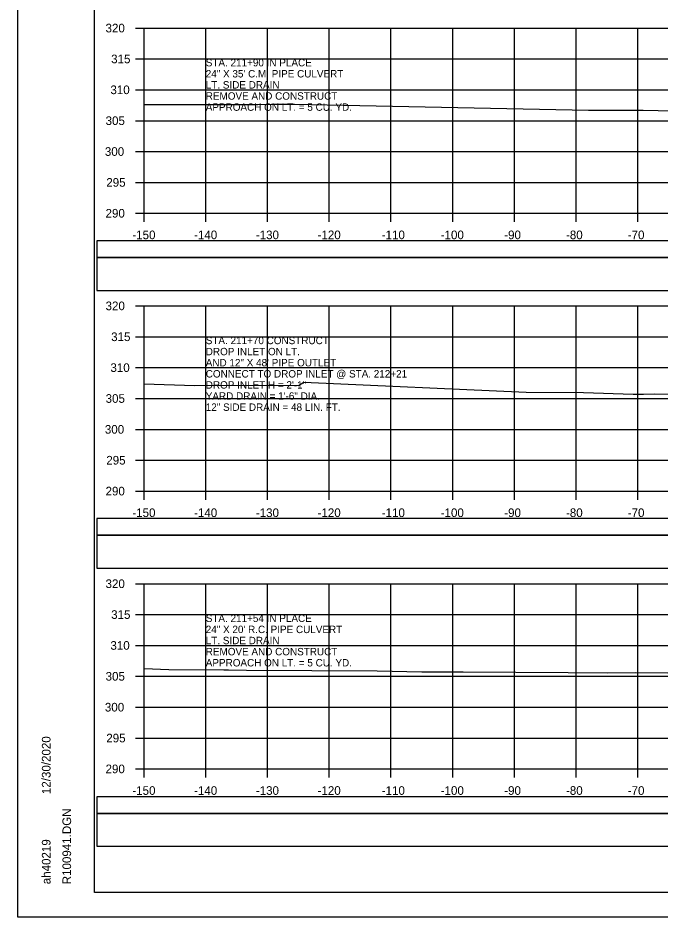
# Model space of a CAD drawing. Extents: x 1370538 to 1372872, y 376220 to 381127.
# Drawn here: x 1370538.2 to 1370642.2, y 379481.3 to 379626.9 of the extents above; entities that cross this region are included whole.
import ezdxf

# ---------------------------------------------------------------- set-up
doc = ezdxf.new("R2010")
doc.units = 0
for name, color, linetype in [('R_Border Notes', 7, 'Continuous'), ('R_Border PE', 7, 'Continuous'), ('R_Border Prem', 7, 'Continuous'), ('R_Dimension', 7, 'Continuous'), ('R_Grid', 7, 'Continuous'), ('R_No Plot', 7, 'Continuous'), ('R_Water Annot', 7, 'Continuous'), ('T_Detection Zones', 7, 'Continuous')]:
    doc.layers.add(name, color=color, linetype=linetype)

msp = doc.modelspace()

# ---------------------------------------------------------------- linework, layer by layer
at = {"layer": 'R_Border Notes'}
for p, q in [((1370550.61, 379485.29), (1370550.61, 379690.75)), ((1370550.61, 379485.29), (1370550.61, 379485.29)), ((1370866.79, 379485.29), (1370550.61, 379485.29))]:
    msp.add_line(p, q, dxfattribs=at)
at = {"layer": 'R_Border Prem'}
for p, q in [((1370557.21, 379625.29), (1370558.61, 379625.29)), ((1370558.61, 379595.29), (1370558.61, 379625.29)), ((1370557.21, 379620.29), (1370558.61, 379620.29)), ((1370557.21, 379615.29), (1370558.61, 379615.29)), ((1370557.21, 379610.29), (1370558.61, 379610.29)), ((1370557.21, 379605.29), (1370558.61, 379605.29)), ((1370557.21, 379600.29), (1370558.61, 379600.29)), ((1370557.21, 379595.29), (1370558.61, 379595.29)), ((1370558.61, 379595.29), (1370858.61, 379595.29)), ((1370558.61, 379593.89), (1370558.61, 379595.29)), ((1370568.61, 379593.89), (1370568.61, 379595.29)), ((1370578.61, 379593.89), (1370578.61, 379595.29)), ((1370588.61, 379593.89), (1370588.61, 379595.29)), ((1370598.61, 379593.89), (1370598.61, 379595.29)), ((1370608.61, 379593.89), (1370608.61, 379595.29)), ((1370618.61, 379593.89), (1370618.61, 379595.29)), ((1370628.61, 379593.89), (1370628.61, 379595.29)), ((1370638.61, 379593.89), (1370638.61, 379595.29)), ((1370557.21, 379580.29), (1370558.61, 379580.29)), ((1370558.61, 379550.29), (1370558.61, 379580.29)), ((1370557.21, 379575.29), (1370558.61, 379575.29)), ((1370557.21, 379570.29), (1370558.61, 379570.29)), ((1370557.21, 379565.29), (1370558.61, 379565.29)), ((1370557.21, 379560.29), (1370558.61, 379560.29)), ((1370557.21, 379555.29), (1370558.61, 379555.29)), ((1370557.21, 379550.29), (1370558.61, 379550.29)), ((1370558.61, 379550.29), (1370858.61, 379550.29)), ((1370558.61, 379548.89), (1370558.61, 379550.29)), ((1370568.61, 379548.89), (1370568.61, 379550.29)), ((1370578.61, 379548.89), (1370578.61, 379550.29)), ((1370588.61, 379548.89), (1370588.61, 379550.29)), ((1370598.61, 379548.89), (1370598.61, 379550.29)), ((1370608.61, 379548.89), (1370608.61, 379550.29)), ((1370618.61, 379548.89), (1370618.61, 379550.29)), ((1370628.61, 379548.89), (1370628.61, 379550.29)), ((1370638.61, 379548.89), (1370638.61, 379550.29)), ((1370557.21, 379535.29), (1370558.61, 379535.29)), ((1370558.61, 379505.29), (1370558.61, 379535.29)), ((1370557.21, 379530.29), (1370558.61, 379530.29)), ((1370557.21, 379525.29), (1370558.61, 379525.29)), ((1370557.21, 379520.29), (1370558.61, 379520.29)), ((1370557.21, 379515.29), (1370558.61, 379515.29)), ((1370557.21, 379510.29), (1370558.61, 379510.29)), ((1370557.21, 379505.29), (1370558.61, 379505.29)), ((1370558.61, 379505.29), (1370858.61, 379505.29)), ((1370558.61, 379503.89), (1370558.61, 379505.29)), ((1370568.61, 379503.89), (1370568.61, 379505.29)), ((1370578.61, 379503.89), (1370578.61, 379505.29)), ((1370588.61, 379503.89), (1370588.61, 379505.29)), ((1370598.61, 379503.89), (1370598.61, 379505.29)), ((1370608.61, 379503.89), (1370608.61, 379505.29)), ((1370618.61, 379503.89), (1370618.61, 379505.29)), ((1370628.61, 379503.89), (1370628.61, 379505.29)), ((1370638.61, 379503.89), (1370638.61, 379505.29))]:
    msp.add_line(p, q, dxfattribs=at)
at = {"layer": 'R_Dimension'}
for points in [[(1370558.61, 379612.93), (1370562.35, 379612.93), (1370577.03, 379612.92), (1370579.23, 379612.94), (1370582.96, 379612.97), (1370630.59, 379612.01), (1370639.45, 379611.98), (1370649.12, 379611.8)], [(1370558.61, 379567.66), (1370566.81, 379567.41), (1370579.26, 379567.46), (1370583.64, 379567.38), (1370584.47, 379567.94), (1370620.5, 379566.31), (1370629.76, 379566.26), (1370637.82, 379566.01), (1370639.48, 379566), (1370641.23, 379566.06), (1370647.11, 379565.98)], [(1370558.61, 379521.55), (1370562.64, 379521.41), (1370571.56, 379521.34), (1370572.28, 379521.33), (1370575.2, 379521.3), (1370596.36, 379521.2), (1370603.59, 379521.04), (1370610.3, 379521), (1370618.83, 379520.95), (1370627.31, 379520.9), (1370633.7, 379520.86), (1370638.13, 379520.89), (1370643.42, 379520.88)]]:
    msp.add_lwpolyline(points, dxfattribs=at)
at = {"layer": 'R_Grid'}
for p, q in [((1370558.61, 379625.29), (1370858.61, 379625.29)), ((1370558.61, 379595.29), (1370558.61, 379625.29)), ((1370558.61, 379625.29), (1370858.61, 379625.29)), ((1370558.61, 379595.29), (1370558.61, 379625.29)), ((1370568.61, 379595.29), (1370568.61, 379625.29)), ((1370568.61, 379595.29), (1370568.61, 379625.29)), ((1370578.61, 379595.29), (1370578.61, 379625.29)), ((1370578.61, 379595.29), (1370578.61, 379625.29)), ((1370588.61, 379595.29), (1370588.61, 379625.29)), ((1370588.61, 379595.29), (1370588.61, 379625.29)), ((1370598.61, 379595.29), (1370598.61, 379625.29)), ((1370598.61, 379595.29), (1370598.61, 379625.29)), ((1370608.61, 379595.29), (1370608.61, 379625.29)), ((1370608.61, 379595.29), (1370608.61, 379625.29)), ((1370618.61, 379595.29), (1370618.61, 379625.29)), ((1370618.61, 379595.29), (1370618.61, 379625.29)), ((1370628.61, 379595.29), (1370628.61, 379625.29)), ((1370628.61, 379595.29), (1370628.61, 379625.29)), ((1370638.61, 379595.29), (1370638.61, 379625.29)), ((1370638.61, 379595.29), (1370638.61, 379625.29)), ((1370558.61, 379620.29), (1370858.61, 379620.29)), ((1370558.61, 379620.29), (1370858.61, 379620.29)), ((1370558.61, 379615.29), (1370858.61, 379615.29)), ((1370558.61, 379615.29), (1370858.61, 379615.29)), ((1370558.61, 379610.29), (1370858.61, 379610.29)), ((1370558.61, 379610.29), (1370858.61, 379610.29)), ((1370558.61, 379605.29), (1370858.61, 379605.29)), ((1370558.61, 379605.29), (1370858.61, 379605.29)), ((1370558.61, 379600.29), (1370858.61, 379600.29)), ((1370558.61, 379600.29), (1370858.61, 379600.29)), ((1370558.61, 379595.29), (1370858.61, 379595.29)), ((1370558.61, 379595.29), (1370858.61, 379595.29)), ((1370558.61, 379580.29), (1370858.61, 379580.29)), ((1370558.61, 379550.29), (1370558.61, 379580.29)), ((1370558.61, 379580.29), (1370858.61, 379580.29)), ((1370558.61, 379550.29), (1370558.61, 379580.29)), ((1370568.61, 379550.29), (1370568.61, 379580.29)), ((1370568.61, 379550.29), (1370568.61, 379580.29)), ((1370578.61, 379550.29), (1370578.61, 379580.29)), ((1370578.61, 379550.29), (1370578.61, 379580.29)), ((1370588.61, 379550.29), (1370588.61, 379580.29)), ((1370588.61, 379550.29), (1370588.61, 379580.29)), ((1370598.61, 379550.29), (1370598.61, 379580.29)), ((1370598.61, 379550.29), (1370598.61, 379580.29)), ((1370608.61, 379550.29), (1370608.61, 379580.29)), ((1370608.61, 379550.29), (1370608.61, 379580.29)), ((1370618.61, 379550.29), (1370618.61, 379580.29)), ((1370618.61, 379550.29), (1370618.61, 379580.29)), ((1370628.61, 379550.29), (1370628.61, 379580.29)), ((1370628.61, 379550.29), (1370628.61, 379580.29)), ((1370638.61, 379550.29), (1370638.61, 379580.29)), ((1370638.61, 379550.29), (1370638.61, 379580.29)), ((1370558.61, 379575.29), (1370858.61, 379575.29)), ((1370558.61, 379575.29), (1370858.61, 379575.29)), ((1370558.61, 379570.29), (1370858.61, 379570.29)), ((1370558.61, 379570.29), (1370858.61, 379570.29)), ((1370558.61, 379565.29), (1370858.61, 379565.29)), ((1370558.61, 379565.29), (1370858.61, 379565.29)), ((1370558.61, 379560.29), (1370858.61, 379560.29)), ((1370558.61, 379560.29), (1370858.61, 379560.29)), ((1370558.61, 379555.29), (1370858.61, 379555.29)), ((1370558.61, 379555.29), (1370858.61, 379555.29)), ((1370558.61, 379550.29), (1370858.61, 379550.29)), ((1370558.61, 379550.29), (1370858.61, 379550.29)), ((1370558.61, 379535.29), (1370858.61, 379535.29)), ((1370558.61, 379505.29), (1370558.61, 379535.29)), ((1370558.61, 379535.29), (1370858.61, 379535.29)), ((1370558.61, 379505.29), (1370558.61, 379535.29)), ((1370568.61, 379505.29), (1370568.61, 379535.29)), ((1370568.61, 379505.29), (1370568.61, 379535.29)), ((1370578.61, 379505.29), (1370578.61, 379535.29)), ((1370578.61, 379505.29), (1370578.61, 379535.29)), ((1370588.61, 379505.29), (1370588.61, 379535.29)), ((1370588.61, 379505.29), (1370588.61, 379535.29)), ((1370598.61, 379505.29), (1370598.61, 379535.29)), ((1370598.61, 379505.29), (1370598.61, 379535.29)), ((1370608.61, 379505.29), (1370608.61, 379535.29)), ((1370608.61, 379505.29), (1370608.61, 379535.29)), ((1370618.61, 379505.29), (1370618.61, 379535.29)), ((1370618.61, 379505.29), (1370618.61, 379535.29)), ((1370628.61, 379505.29), (1370628.61, 379535.29)), ((1370628.61, 379505.29), (1370628.61, 379535.29)), ((1370638.61, 379505.29), (1370638.61, 379535.29)), ((1370638.61, 379505.29), (1370638.61, 379535.29)), ((1370558.61, 379530.29), (1370858.61, 379530.29)), ((1370558.61, 379530.29), (1370858.61, 379530.29)), ((1370558.61, 379525.29), (1370858.61, 379525.29)), ((1370558.61, 379525.29), (1370858.61, 379525.29)), ((1370558.61, 379520.29), (1370858.61, 379520.29)), ((1370558.61, 379520.29), (1370858.61, 379520.29)), ((1370558.61, 379515.29), (1370858.61, 379515.29)), ((1370558.61, 379515.29), (1370858.61, 379515.29)), ((1370558.61, 379510.29), (1370858.61, 379510.29)), ((1370558.61, 379510.29), (1370858.61, 379510.29)), ((1370558.61, 379505.29), (1370858.61, 379505.29)), ((1370558.61, 379505.29), (1370858.61, 379505.29))]:
    msp.add_line(p, q, dxfattribs=at)
at = {"layer": 'R_No Plot'}
msp.add_line((1370538.21, 379481.31), (1370871.54, 379481.31), dxfattribs=at)
for points in [[(1370538.2, 379694.64), (1370871.54, 379694.64), (1370871.54, 379481.3), (1370538.2, 379481.3)], [(1370784.53, 379690.75), (1370784.53, 379680.87), (1370820.26, 379680.87), (1370820.26, 379677.95), (1370843.46, 379677.95), (1370843.46, 379653.61), (1370866.79, 379653.61), (1370866.79, 379485.29), (1370550.61, 379485.29), (1370550.61, 379690.75)]]:
    msp.add_lwpolyline(points, close=True, dxfattribs=at)
at = {"layer": 'T_Detection Zones'}
for points in [[(1370550.96, 379588.11), (1370866.09, 379588.11), (1370866.09, 379590.82), (1370550.96, 379590.82)], [(1370550.96, 379582.79), (1370866.09, 379582.79), (1370866.09, 379588.11), (1370550.96, 379588.11)], [(1370550.96, 379543.14), (1370866.09, 379543.14), (1370866.09, 379545.84), (1370550.96, 379545.84)], [(1370550.96, 379537.81), (1370866.09, 379537.81), (1370866.09, 379543.14), (1370550.96, 379543.14)], [(1370550.96, 379498.08), (1370866.09, 379498.08), (1370866.09, 379500.79), (1370550.96, 379500.79)], [(1370550.96, 379492.76), (1370866.09, 379492.76), (1370866.09, 379498.08), (1370550.96, 379498.08)]]:
    msp.add_lwpolyline(points, close=True, dxfattribs=at)

# ---------------------------------------------------------------- texts
at = {"layer": 'R_Border Notes'}
for s, p in [('12/30/2020', (1370543.47, 379501.21)), ('R100941.DGN', (1370546.8, 379486.61)), ('ah40219', (1370543.47, 379486.61))]:
    msp.add_text(s, height=1.4, rotation=90, dxfattribs=at).set_placement(p)
at = {"layer": 'R_Border PE'}
for s, p in [('320', (1370552.38, 379624.59)), ('315', (1370553.29, 379619.59)), ('310', (1370553.17, 379614.59)), ('305', (1370552.39, 379609.59)), ('300', (1370552.27, 379604.59)), ('295', (1370552.5, 379599.59)), ('290', (1370552.38, 379594.59)), ('-150', (1370556.72, 379591.09)), ('-140', (1370566.72, 379591.09)), ('-130', (1370576.72, 379591.09)), ('-120', (1370586.72, 379591.09)), ('-110', (1370597.11, 379591.09)), ('-100', (1370606.66, 379591.09)), ('-90', (1370616.95, 379591.09)), ('-80', (1370626.95, 379591.09)), ('-70', (1370636.95, 379591.09)), ('320', (1370552.38, 379579.59)), ('315', (1370553.29, 379574.59)), ('310', (1370553.17, 379569.59)), ('305', (1370552.39, 379564.59)), ('300', (1370552.27, 379559.59)), ('295', (1370552.5, 379554.59)), ('290', (1370552.38, 379549.59)), ('-150', (1370556.72, 379546.09)), ('-140', (1370566.72, 379546.09)), ('-130', (1370576.72, 379546.09)), ('-120', (1370586.72, 379546.09)), ('-110', (1370597.11, 379546.09)), ('-100', (1370606.66, 379546.09)), ('-90', (1370616.95, 379546.09)), ('-80', (1370626.95, 379546.09)), ('-70', (1370636.95, 379546.09)), ('320', (1370552.38, 379534.59)), ('315', (1370553.29, 379529.59)), ('310', (1370553.17, 379524.59)), ('305', (1370552.39, 379519.59)), ('300', (1370552.27, 379514.59)), ('295', (1370552.5, 379509.59)), ('290', (1370552.38, 379504.59)), ('-150', (1370556.72, 379501.09)), ('-140', (1370566.72, 379501.09)), ('-130', (1370576.72, 379501.09)), ('-120', (1370586.72, 379501.09)), ('-110', (1370597.11, 379501.09)), ('-100', (1370606.66, 379501.09)), ('-90', (1370616.95, 379501.09)), ('-80', (1370626.95, 379501.09)), ('-70', (1370636.95, 379501.09))]:
    msp.add_text(s, height=1.4, dxfattribs=at).set_placement(p)
at = {"layer": 'R_Water Annot'}
for s, p in [('STA. 211+90 IN PLACE', (1370568.61, 379619.09)), ('24" X 35\' C.M. PIPE CULVERT', (1370568.61, 379617.29)), ('LT. SIDE DRAIN', (1370568.61, 379615.49)), ('REMOVE AND CONSTRUCT', (1370568.61, 379613.69)), ('APPROACH ON LT. = 5 CU. YD.', (1370568.61, 379611.89)), ('STA. 211+70 CONSTRUCT', (1370568.61, 379574.09)), ('DROP INLET ON LT.', (1370568.61, 379572.29)), ('AND 12" X 48\' PIPE OUTLET', (1370568.61, 379570.49)), ('CONNECT TO DROP INLET @ STA. 212+21', (1370568.61, 379568.69)), ('DROP INLET H = 2\'-1"', (1370568.61, 379566.89)), ('YARD DRAIN = 1\'-6" DIA.', (1370568.61, 379565.09)), ('12" SIDE DRAIN = 48 LIN. FT.', (1370568.61, 379563.29)), ('STA. 211+54 IN PLACE', (1370568.61, 379529.09)), ('24" X 20\' R.C. PIPE CULVERT', (1370568.61, 379527.29)), ('LT. SIDE DRAIN', (1370568.61, 379525.49)), ('REMOVE AND CONSTRUCT', (1370568.61, 379523.69)), ('APPROACH ON LT. = 5 CU. YD.', (1370568.61, 379521.89))]:
    msp.add_text(s, height=1.2, dxfattribs=at).set_placement(p)

doc.saveas('drawing.dxf')
